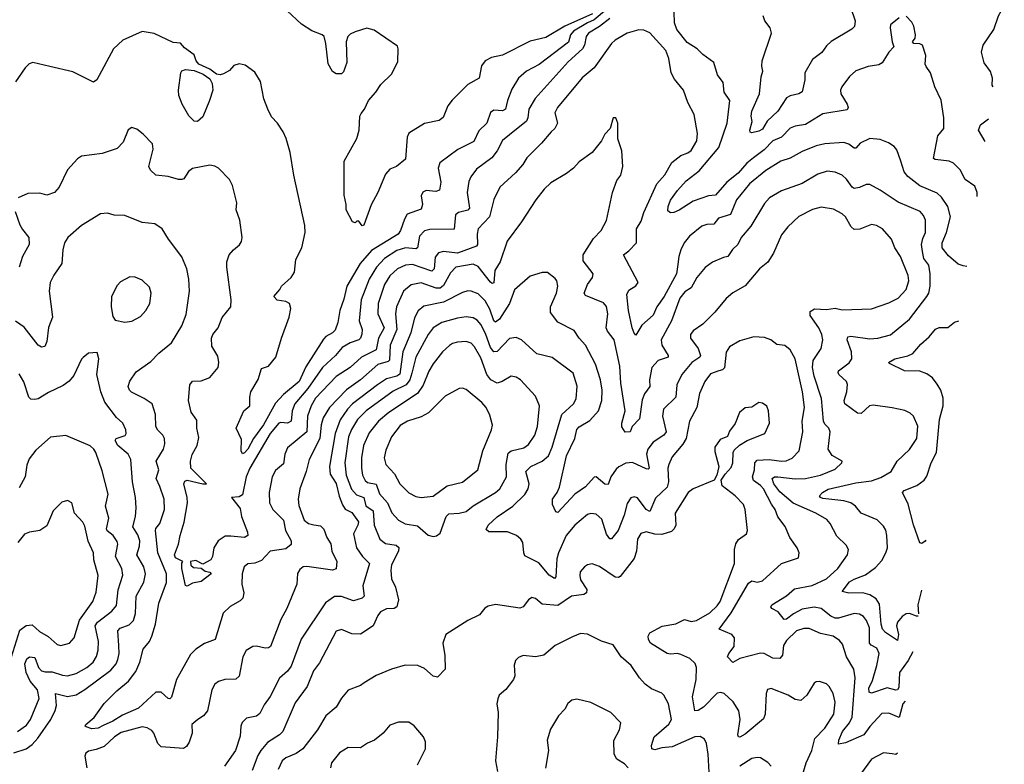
# Model space of a CAD drawing. Extents: x 1921360 to 2014538, y 768294 to 907744.
# Tile 385 of 412: x 2003858 to 2009542, y 866196 to 870492. Entities that reach past the tile are written whole.
import ezdxf

# ---------------------------------------------------------------- set-up
doc = ezdxf.new("R2010")
doc.units = 0

msp = doc.modelspace()

# ---------------------------------------------------------------- linework, layer by layer
at = {"layer": '0CON10XD'}
for points in [[(2007245, 870551.8), (2007175, 870490.9), (2007135.2, 870474.8), (2007054.5, 870425.5), (2007038.1, 870405), (2007027, 870363), (2006856.5, 870233.5), (2006782.9, 870195), (2006737.8, 870155), (2006699.3, 870090.7), (2006673.6, 870025), (2006663.3, 869976.7), (2006645, 869966.9), (2006595, 869970.6), (2006575, 869955.8), (2006554.5, 869895), (2006508.7, 869851.3), (2006480.5, 869789.5), (2006387.3, 869742.7), (2006283.8, 869666.2), (2006274.5, 869635), (2006289.4, 869555), (2006280.7, 869509.3), (2006259.4, 869500.6), (2006204.3, 869505.7), (2006185, 869496.4), (2006176, 869475), (2006182.7, 869425), (2006175, 869398), (2006095, 869369.2), (2006078.9, 869341.1), (2006057.1, 869275), (2006042.5, 869255), (2005889.9, 869160.1), (2005823.8, 869085), (2005746.4, 868955), (2005729.8, 868880.2), (2005705.4, 868815), (2005695.3, 868744.7), (2005679.2, 868700.8), (2005664.7, 868685.3), (2005625.7, 868664.3), (2005611.7, 868648.3), (2005510.7, 868489.3), (2005471, 868405), (2005381, 868329), (2005335, 868279.2), (2005265, 868153.9), (2005208.8, 868075), (2005175, 868013.6), (2005155, 867992.5), (2005145, 867987.5), (2005141.7, 867991.7), (2005136.7, 868005), (2005139.3, 868069.3), (2005106.9, 868135), (2005152.5, 868235), (2005186.1, 868263.9), (2005186, 868315), (2005192.9, 868345), (2005234.5, 868415.5), (2005255, 868480), (2005295, 868492.9), (2005337.3, 868545), (2005369.6, 868655), (2005414.6, 868775.4), (2005423.8, 868825), (2005415, 868854.3), (2005395, 868865.4), (2005345, 868874.3), (2005326.2, 868895), (2005360.8, 868935), (2005370, 868955), (2005425.6, 869005), (2005444.4, 869035), (2005451.7, 869108.3), (2005486.2, 869175), (2005505.6, 869265), (2005504.2, 869305), (2005440.8, 869595), (2005420, 869725), (2005395.8, 869805.8), (2005378.8, 869845), (2005345.8, 869895.8), (2005312.5, 869932.5), (2005290, 869975), (2005267.5, 870035), (2005247.5, 870135), (2005215, 870190), (2005159.2, 870229.2), (2005125, 870238), (2005095, 870228.8), (2005070, 870200), (2005035, 870179.2), (2005015, 870173.8), (2004995, 870178.6), (2004956.3, 870206.4), (2004893.1, 870235), (2004877.1, 870255), (2004865, 870290), (2004810.5, 870330.5), (2004786.1, 870356.1), (2004745, 870360), (2004635, 870412), (2004565, 870423.3), (2004453.3, 870375), (2004400, 870325), (2004304.4, 870145.6), (2004285, 870132), (2004165, 870192), (2004032.4, 870222.4), (2003935, 870245.6), (2003912.8, 870237.2), (2003890, 870215), (2003835, 870132.9)], [(2007165, 870525.8), (2007004.3, 870455.7), (2006895, 870390), (2006805, 870368), (2006645, 870287.1), (2006582.5, 870275), (2006544.4, 870255.6), (2006523.6, 870226.4), (2006511.4, 870155), (2006445, 870118.9), (2006355, 870028.6), (2006330.5, 869995), (2006302.8, 869927.2), (2006279.7, 869910.3), (2006195, 869892.9), (2006105, 869837.1), (2006095.6, 869815), (2006085, 869686.7), (2006033.8, 869645), (2005995, 869628.8), (2005969.7, 869600.3), (2005925, 869494.4), (2005886.6, 869423.4), (2005845, 869307.5), (2005835, 869302.5), (2005815, 869330), (2005805, 869330), (2005795, 869320), (2005780, 869325), (2005742.5, 869395), (2005742.5, 869425), (2005730.5, 869480.5), (2005731.2, 869675), (2005805, 869807.5), (2005818.6, 869855), (2005821.9, 869935), (2005828.5, 869951.5), (2005848.6, 869975), (2005870.8, 870025), (2005914.3, 870075), (2005942, 870118), (2006005, 870177.5), (2006041.8, 870248.2), (2006043.6, 870323.6), (2006038.8, 870338.8), (2005905, 870432.5), (2005863, 870443), (2005795, 870422), (2005765, 870408), (2005752, 870395), (2005742, 870365), (2005747.5, 870245), (2005728.3, 870191.7), (2005715, 870180), (2005685, 870180), (2005663.6, 870193.6), (2005638.3, 870238.3), (2005625.8, 870355), (2005615, 870396.2), (2005605, 870405.8), (2005545, 870428.6), (2005485, 870465.6), (2005403.1, 870543.1)], [(2008935, 870502.5), (2008885, 870462.5), (2008882.5, 870445), (2008893.9, 870363.9), (2008903.3, 870335), (2008874.4, 870305.6), (2008836.8, 870243.2), (2008818.3, 870231.7), (2008755, 870222.9), (2008685, 870196.4), (2008647.8, 870165), (2008604.5, 870105), (2008596.4, 870085), (2008597.7, 870065), (2008634.6, 870005), (2008639.6, 869985), (2008635, 869972.5), (2008495, 869948.2), (2008395, 869888), (2008335, 869878), (2008305, 869866.7), (2008256.5, 869813.5), (2008205, 869794), (2008155, 869741.1), (2008093.8, 869695), (2008055, 869663.8), (2008005, 869607.1), (2007939.7, 869555), (2007875, 869480), (2007835, 869476.8), (2007745.3, 869444.7), (2007665, 869392.5), (2007635, 869380), (2007615, 869377.5), (2007600, 869390), (2007601.9, 869415), (2007615, 869450), (2007655, 869506.5), (2007705, 869562.3), (2007780.2, 869619.8), (2007893.8, 869755), (2007942.7, 869895), (2007956.6, 870026.6), (2007924.7, 870074.7), (2007919.5, 870129.5), (2007887.1, 870175), (2007865.4, 870245.4), (2007801.8, 870291.8), (2007769.5, 870325), (2007710.7, 870360.7), (2007651.6, 870435), (2007637.5, 870475), (2007635.3, 870535)], [(2008654.2, 870565), (2008680.9, 870485), (2008677.4, 870452.6), (2008662.1, 870437.9), (2008543, 870367), (2008515, 870340.6), (2008488, 870302), (2008435, 870261.9), (2008390.8, 870185), (2008390.6, 870145), (2008375, 870076.2), (2008355.5, 870064.5), (2008305, 870053.8), (2008285, 870041.8), (2008235, 869964.2), (2008172.7, 869907.3), (2008145, 869860.6), (2008125, 869848.9), (2008085, 869838.8), (2008075, 869843.3), (2008072.5, 869855), (2008085.7, 869905), (2008080.6, 869935), (2008084.5, 869965), (2008129.2, 870065), (2008137.3, 870162.7), (2008147.1, 870195), (2008141.5, 870225), (2008144.5, 870255), (2008197.5, 870415), (2008190, 870445), (2008160, 870485), (2008150, 870515)], [(2009476.8, 870104.2), (2009472, 870115), (2009474, 870155), (2009462.9, 870192.9), (2009425, 870242.5), (2009410, 870305), (2009419.2, 870345), (2009480.6, 870435), (2009508.2, 870515), (2009525.4, 870544.6), (2009541.7, 870554.1)], [(2007265, 870500), (2007205, 870453.3), (2007142.4, 870415), (2007127.5, 870395), (2007117.9, 870345), (2007106.5, 870325), (2007025, 870249.2), (2006833.2, 870036.8), (2006797.6, 869975), (2006791.6, 869925), (2006783.6, 869906.4), (2006685, 869828.8), (2006645, 869794.3), (2006614.4, 869735), (2006584.2, 869695.8), (2006495, 869629.5), (2006461.5, 869585), (2006450.9, 869559.1), (2006440.7, 869495), (2006454.7, 869405.3), (2006445, 869393.9), (2006391.1, 869378.9), (2006374.6, 869365.4), (2006366.8, 869283.2), (2006225, 869281.2), (2006195, 869274.6), (2006166.6, 869243.4), (2006154.7, 869175.3), (2006145, 869170.4), (2006085, 869175.2), (2006035, 869161.2), (2005964.6, 869115), (2005917.5, 869065), (2005875.8, 868995), (2005828.8, 868875), (2005818.2, 868755), (2005835.4, 868705), (2005832.6, 868677.4), (2005825.3, 868655), (2005815.5, 868645), (2005765, 868628.4), (2005719.7, 868600.3), (2005680.8, 868555), (2005605.3, 868485), (2005521.5, 868365), (2005446.7, 868275), (2005430.4, 868235), (2005424.6, 868175), (2005405, 868164.2), (2005365, 868168.5), (2005355, 868163.8), (2005305, 868105.3), (2005186.7, 867905), (2005165.6, 867854.4), (2005145, 867750.8), (2005125, 867738.8), (2005081.2, 867735), (2005131, 867671), (2005138.9, 867625), (2005173.6, 867535), (2005175.6, 867515), (2005155.4, 867504.6), (2005077, 867513), (2005045, 867512.7), (2005004.4, 867485), (2004979.1, 867445), (2004972.1, 867395), (2004962.2, 867375), (2004915, 867350.8), (2004875, 867371.7), (2004843.8, 867365), (2004847.1, 867345), (2004861.5, 867331.5), (2004905, 867326.9), (2004929.8, 867309.8), (2004956, 867305), (2004963.8, 867295), (2004905, 867251.2), (2004855, 867241.2), (2004825, 867224), (2004815, 867226.7), (2004793.9, 867325), (2004794.3, 867355.7), (2004800, 867365), (2004756.8, 867386.8), (2004751.1, 867405), (2004775.5, 867465), (2004783.8, 867515), (2004807.6, 867592.4), (2004826.2, 867705), (2004825.6, 867735.6), (2004805.4, 867815), (2004811.3, 867828.7), (2004825, 867835.3), (2004916.2, 867813.8), (2004936.2, 867815), (2004846.6, 867905), (2004843.8, 867945), (2004854.2, 867984.2), (2004882.7, 868035), (2004891.7, 868081.7), (2004880, 868135), (2004881.2, 868181.2), (2004847.2, 868227.2), (2004831.8, 868295), (2004840.4, 868385), (2004855, 868405.6), (2004905, 868409.2), (2004955, 868428), (2005004.4, 868485.6), (2005008.6, 868515), (2005001.2, 868551.2), (2004967.6, 868607.6), (2004965.5, 868654.5), (2004972.2, 868675), (2005004.5, 868715), (2005026.4, 868773.6), (2005076.9, 868835), (2005078.9, 868875), (2005053.1, 869065), (2005054.4, 869095), (2005067.5, 869135), (2005092, 869165), (2005126.8, 869193.2), (2005138.1, 869211.9), (2005142.5, 869235), (2005129.2, 869335), (2005108, 869395), (2005112.5, 869435), (2005087.5, 869535), (2005070.3, 869570.3), (2005005, 869636), (2004985, 869647.5), (2004955, 869652.5), (2004855, 869634.3), (2004833, 869617), (2004805.5, 869574.5), (2004795, 869570), (2004775, 869570), (2004715, 869587.8), (2004645, 869595.7), (2004613.8, 869623.8), (2004604.4, 869645), (2004629.2, 869745), (2004624, 869775), (2004571.7, 869831.7), (2004535, 869860), (2004505, 869870), (2004485, 869856.7), (2004455.8, 869785), (2004420.9, 869749.1), (2004335, 869719.2), (2004215.9, 869704.1), (2004191.2, 869688.8), (2004134, 869625), (2004086.9, 869525), (2004060, 869495), (2004015, 869480), (2003975, 869491.9), (2003905, 869490), (2003850, 869465)], [(2009385.8, 869472.2), (2009384.7, 869494.7), (2009372.2, 869532.2), (2009315, 869570), (2009286.7, 869626.7), (2009249.2, 869665), (2009222.5, 869675), (2009142.5, 869685), (2009132.2, 869692.2), (2009157.9, 869822.1), (2009193.1, 869865), (2009193.1, 869925), (2009177, 870027), (2009140, 870105), (2009116, 870185), (2009091.2, 870221.2), (2009083.9, 870236.1), (2009088.8, 870285), (2009068.8, 870345), (2009055, 870353.3), (2009020, 870355), (2009012.5, 870365), (2009027.5, 870385), (2009030, 870405), (2009020, 870455), (2009008.3, 870478.3), (2008975, 870512.5)], [(2009325.4, 869068.8), (2009305, 869071.2), (2009275, 869082), (2009218.7, 869128.7), (2009183.4, 869176.6), (2009182.5, 869205), (2009208.4, 869265), (2009230.8, 869355), (2009216.2, 869415), (2009178.3, 869468.3), (2009155, 869490.5), (2009055, 869533.1), (2008985, 869588.2), (2008963.8, 869615), (2008943.9, 869676.1), (2008921.1, 869741.1), (2008905, 869760.8), (2008872.3, 869782.3), (2008825, 869801.4), (2008765, 869806.7), (2008710, 869780), (2008685, 869750.8), (2008675, 869750.6), (2008643.3, 869773.3), (2008615, 869783.8), (2008505, 869776.4), (2008455, 869765.3), (2008375, 869731.5), (2008305, 869693.2), (2008251.4, 869675), (2008165, 869622.5), (2008070, 869545), (2007995, 869451.9), (2007961.7, 869368.3), (2007892.6, 869347.4), (2007865, 869312.7), (2007825, 869311.2), (2007795, 869300), (2007725, 869243.6), (2007694.4, 869205.6), (2007675.3, 869165), (2007663.3, 869126.7), (2007655.9, 869065.9), (2007650.2, 869025), (2007579.1, 868895), (2007536.2, 868835), (2007515, 868788.1), (2007449.5, 868730.5), (2007415, 868672.5), (2007405, 868682.5), (2007393.3, 868713.3), (2007372.9, 868815), (2007363.5, 868906.5), (2007375, 868932.5), (2007414.3, 868955.7), (2007427.5, 868975), (2007344, 869135), (2007375, 869158.1), (2007417.8, 869205), (2007418.5, 869285), (2007445, 869329.2), (2007461, 869379), (2007535.2, 869544.8), (2007582.8, 869597.2), (2007622.2, 869667.8), (2007675, 869709.4), (2007715, 869723.6), (2007735, 869737.5), (2007767.2, 869792.8), (2007771.2, 869835), (2007750.6, 869945), (2007715.6, 870015), (2007690, 870085), (2007638.5, 870148.5), (2007618.9, 870185), (2007605, 870268.8), (2007588.2, 870315), (2007495.5, 870415.5), (2007460.9, 870430.9), (2007433, 870433), (2007365, 870414.5), (2007296.2, 870375), (2007275, 870354), (2007173.9, 870215), (2007105, 870156.7), (2006963.3, 869985), (2006947.8, 869955), (2006963.1, 869895), (2006947.1, 869865), (2006925.3, 869844.7), (2006870.5, 869779.5), (2006785, 869695.6), (2006763, 869657), (2006720.6, 869609.4), (2006630.6, 869525), (2006595.4, 869454.6), (2006569.6, 869355), (2006504.2, 869285), (2006498.9, 869255), (2006500.9, 869195), (2006494.8, 869185.2), (2006385, 869145.7), (2006305, 869155.3), (2006275, 869147.1), (2006257.3, 869122.7), (2006250.3, 869055), (2006238, 869042), (2006125, 869079.3), (2006085, 869075.3), (2006040, 869055), (2005995.2, 869014.8), (2005964.2, 868965), (2005928.1, 868855), (2005926.3, 868795), (2005961.5, 868715), (2005929, 868655), (2005915, 868587.1), (2005831.5, 868545), (2005765, 868484.6), (2005685.9, 868434.1), (2005565, 868308.2), (2005540.2, 868265), (2005520.5, 868205), (2005515.2, 868115), (2005405, 868021.1), (2005389.6, 867985), (2005381.2, 867928.8), (2005335, 867890.8), (2005315.6, 867855), (2005298.5, 867765), (2005300, 867705), (2005319.6, 867665), (2005381.5, 867605), (2005392.2, 867545), (2005426.2, 867485), (2005425.8, 867464.2), (2005395, 867438.8), (2005305, 867426.1), (2005255, 867372.5), (2005215, 867356.9), (2005175, 867353.1), (2005153.3, 867335), (2005141.8, 867295), (2005141.1, 867235), (2005151.2, 867185), (2005145.6, 867155), (2005131.8, 867138.2), (2005074.1, 867105.9), (2005032.8, 867067.2), (2004987.5, 866915), (2004925, 866891.8), (2004875, 866859.1), (2004845, 866830), (2004763.3, 866685), (2004735, 866582.5), (2004725, 866574.4), (2004715, 866575.6), (2004675, 866612.5), (2004645, 866612.3), (2004545, 866520.4), (2004450.9, 866479.1), (2004395.9, 866445), (2004340.1, 866419.9), (2004311.4, 866405), (2004275, 866399.6), (2004241.2, 866411.2), (2004236.7, 866415), (2004240, 866425), (2004288.8, 866465), (2004345, 866546), (2004419.8, 866620.2), (2004487.3, 866675), (2004528.1, 866731.9), (2004551.6, 866785), (2004570.9, 866859.1), (2004607.3, 866905), (2004621.3, 866935), (2004642, 867005), (2004662.1, 867125), (2004706, 867245), (2004704.8, 867295), (2004655.8, 867415), (2004642.5, 867545), (2004644.3, 867555.7), (2004667.9, 867585), (2004693.8, 867665), (2004692.1, 867725), (2004667.9, 867797.9), (2004646.2, 867845), (2004660.8, 867895), (2004646.9, 867945), (2004689.1, 868015), (2004695.4, 868045.4), (2004693.3, 868075), (2004684.4, 868095), (2004655, 868124.3), (2004644.5, 868145), (2004641.9, 868215), (2004623.5, 868275), (2004576.9, 868306.9), (2004503.4, 868343.4), (2004491.6, 868355), (2004484.2, 868375), (2004493.5, 868406.5), (2004530.2, 868459.8), (2004615, 868520.6), (2004662, 868568), (2004735, 868627.5), (2004793.6, 868725), (2004818.3, 868791.7), (2004838.5, 868925), (2004834.6, 868994.6), (2004823.7, 869053.7), (2004793.6, 869123.6), (2004716.7, 869226.7), (2004680, 869285), (2004637.5, 869315), (2004565, 869321.4), (2004465, 869362.5), (2004404.1, 869364.1), (2004365, 869376.2), (2004325, 869371.2), (2004215.5, 869304.5), (2004136, 869235), (2004117.5, 869205), (2004106.9, 869165), (2004101.9, 869085), (2004055, 869018.8), (2004034.3, 868975), (2004029.4, 868925), (2004048.5, 868775), (2004024.6, 868715.4), (2004015.5, 868635.5), (2004003, 868607), (2003985, 868602.5), (2003965, 868614.3), (2003885, 868718.5), (2003835, 868752.9)], [(2004885, 869904.6), (2004865, 869907.3), (2004835, 869937.8), (2004795.4, 870005), (2004776.9, 870055), (2004774.6, 870085), (2004788.8, 870185), (2004795, 870196.7), (2004814.6, 870205.4), (2004865, 870198.2), (2004917.7, 870177.7), (2004955, 870151.5), (2004970, 870125), (2004972.5, 870085), (2004954.7, 870025.3), (2004915, 869931.9), (2004885, 869904.6)], [(2009045.3, 867050.9), (2009035, 867049.6), (2008995, 867066.7), (2008975, 867064.6), (2008951.4, 867048.6), (2008925.5, 867015), (2008918.5, 866995), (2008931.1, 866945), (2008925, 866910), (2008855, 866955.3), (2008839.4, 866975), (2008830, 867005), (2008820.6, 867120.6), (2008801.2, 867151.2), (2008765, 867172.6), (2008725, 867185.9), (2008645, 867182.9), (2008605, 867192.5), (2008648.3, 867248.3), (2008675, 867264.6), (2008740.9, 867289.1), (2008798.5, 867331.5), (2008835, 867371.9), (2008858.5, 867415), (2008866.7, 867445), (2008864.5, 867515), (2008856.9, 867546.9), (2008845, 867570), (2008807, 867607), (2008715, 867645.6), (2008681.9, 867685), (2008655.3, 867705.2), (2008615, 867716.8), (2008495, 867729.6), (2008480.8, 867735), (2008474.3, 867745), (2008493.1, 867765), (2008525, 867782.7), (2008685, 867818.9), (2008775, 867832.2), (2008828.5, 867851.5), (2008889.2, 867885), (2008922.9, 867945), (2008995, 868012), (2009036.5, 868075), (2009043, 868147), (2009016.9, 868205), (2008998.3, 868221.7), (2008967.2, 868237.2), (2008895, 868253.5), (2008785, 868268.9), (2008764, 868265), (2008715, 868220), (2008695, 868222.5), (2008620.6, 868275), (2008617.3, 868295), (2008632.3, 868345), (2008637.2, 868387.2), (2008630.6, 868405), (2008587.1, 868445), (2008583.2, 868456.8), (2008584.6, 868465.4), (2008646.8, 868513.2), (2008660.7, 868535), (2008658.9, 868575), (2008633.8, 868645), (2008637.9, 868662.1), (2008655, 868665.4), (2008765, 868651.1), (2008812.5, 868655), (2008885, 868673.3), (2008994.5, 868765), (2009095, 868894.4), (2009105.9, 868915), (2009114, 868954), (2009113.2, 869025), (2009105.9, 869075), (2009077.6, 869115), (2009068.8, 869155), (2009064.2, 869195), (2009071, 869229), (2009086.8, 869265), (2009086.4, 869335), (2009075, 869362.5), (2009055.6, 869385), (2008929.4, 869439.4), (2008825, 869508.9), (2008765, 869540.6), (2008745, 869542.2), (2008705, 869523.5), (2008675, 869518.1), (2008663.1, 869525), (2008631.7, 869571.7), (2008606, 869595), (2008565, 869612.5), (2008518.3, 869618.3), (2008465, 869600.5), (2008375, 869546.2), (2008255, 869504.6), (2008186, 869464), (2008157.9, 869432.1), (2008078.3, 869301.7), (2008023.3, 869235), (2008003.3, 869195), (2007973.2, 869166.8), (2007945, 869126.5), (2007920.8, 869120.8), (2007856.7, 869093.3), (2007815, 869061.4), (2007766.7, 869005), (2007735, 868945.6), (2007698.3, 868921.7), (2007669.1, 868885), (2007620.9, 868755), (2007561.2, 868645), (2007565.4, 868615), (2007601.1, 868555), (2007600.6, 868545), (2007542.9, 868525), (2007507.8, 868485), (2007493.8, 868415), (2007495.6, 868375), (2007465, 868332.5), (2007450.5, 868299.5), (2007435, 868190), (2007394.4, 868145), (2007381.2, 868115), (2007352.5, 868112.5), (2007333.8, 868143.8), (2007333.3, 868165), (2007353.3, 868235), (2007329, 868395), (2007323.3, 868493.2), (2007290.4, 868645), (2007251.8, 868695), (2007243.6, 868715), (2007252.5, 868795), (2007245, 868838), (2007227.5, 868857.5), (2007125, 868900), (2007116, 868915), (2007135.6, 868965), (2007164.3, 869005), (2007168, 869025), (2007111.7, 869101.7), (2007110.4, 869135), (2007170.3, 869229.7), (2007214.2, 869275), (2007245, 869333.3), (2007279.2, 869495), (2007305.8, 869564.2), (2007328, 869595), (2007340, 869645), (2007333.8, 869735), (2007311.2, 869805), (2007310, 869895), (2007300, 869925), (2007283.3, 869925), (2007267.5, 869865), (2007235, 869832.5), (2007217, 869793), (2007163.3, 869725), (2007087.6, 869672.4), (2007055, 869636), (2007013.8, 869605), (2006925, 869551.1), (2006885.6, 869515), (2006836.7, 869453.3), (2006754.3, 869325), (2006671.4, 869215), (2006632.2, 869095), (2006600, 869045), (2006595, 868973.3), (2006585, 868970.4), (2006575, 868977.1), (2006505, 869067.9), (2006475, 869080.7), (2006375, 869063.9), (2006345, 869031.5), (2006305, 868959.3), (2006285, 868943.5), (2006262.6, 868942.6), (2006175.9, 868974.1), (2006117.4, 868962.6), (2006073.1, 868925), (2006033.1, 868835), (2006027.8, 868795), (2006035.6, 868705), (2005997, 868615), (2005993.2, 868526.8), (2005985, 868519.1), (2005925, 868502.9), (2005826.3, 868413.7), (2005745, 868355.9), (2005646.6, 868255), (2005610.3, 868195), (2005598.4, 868155), (2005591.7, 868075), (2005528.9, 867955), (2005512.5, 867885), (2005474.5, 867785), (2005465.3, 867725), (2005469.1, 867689.1), (2005500.9, 867605), (2005525, 867584.6), (2005557, 867577), (2005595, 867571.8), (2005613.4, 867553.4), (2005630.5, 867505), (2005655, 867468.8), (2005659.5, 867425), (2005688.9, 867365), (2005685.9, 867324.1), (2005663.3, 867316.7), (2005515, 867336.7), (2005495, 867334.2), (2005475, 867320), (2005462.4, 867297.6), (2005457.1, 867235), (2005399.4, 867095), (2005365, 867031.2), (2005305.7, 866875), (2005295, 866867.1), (2005275, 866865.6), (2005225, 866876.9), (2005205, 866875.7), (2005165, 866852), (2005145.6, 866815), (2005125, 866703.8), (2005105, 866687.5), (2005042.5, 866685), (2005006.6, 866673.4), (2004985, 866658), (2004966.9, 866625), (2004942.5, 866505), (2004920, 866475), (2004886.4, 866453.6), (2004851.4, 866425), (2004853.1, 866375), (2004837.4, 866322.6), (2004822, 866298), (2004803.3, 866286.7), (2004675, 866295.7), (2004655, 866316), (2004632.2, 866375), (2004620.6, 866390.6), (2004595, 866406.5), (2004565, 866411.2), (2004445, 866378.7), (2004405.3, 866354.7), (2004345, 866298.5), (2004299.8, 866280.2), (2004255, 866272.1), (2004239.9, 866260.1), (2004233.5, 866243.5), (2004246.7, 866175)], [(2009431.5, 869789.8), (2009392.9, 869855), (2009404.4, 869885), (2009450.4, 869921)], [(2003833.1, 869385), (2003858.9, 869308.9), (2003875, 869282), (2003910.6, 869235), (2003912.2, 869195), (2003875.4, 869125), (2003855, 869063.8)], [(2009013.8, 866845.1), (2008987.5, 866795), (2008936.6, 866725), (2008931.9, 866638.1), (2008925, 866625.6), (2008915, 866623.1), (2008865, 866637.7), (2008775, 866606.9), (2008761.9, 866611.9), (2008760.3, 866635), (2008780.4, 866679.6), (2008805.8, 866765), (2008818.7, 866835), (2008805.5, 866865), (2008772.5, 866882.5), (2008764.3, 866894.3), (2008762.9, 866982.9), (2008745.7, 867025.7), (2008728.5, 867048.5), (2008705, 867062), (2008675, 867065.2), (2008585, 867039.6), (2008565, 867039.6), (2008540.3, 867050.3), (2008485, 867093.8), (2008445, 867101.7), (2008375, 867090), (2008325.5, 867064.5), (2008285, 867033.6), (2008271.3, 867031.3), (2008236, 867075), (2008199.2, 867095), (2008193.3, 867105), (2008198.9, 867115), (2008285, 867167.7), (2008331, 867209), (2008432.7, 867227.3), (2008514.8, 867265.2), (2008580.8, 867325), (2008636.9, 867405), (2008641.9, 867435), (2008629.4, 867459.4), (2008575, 867511.4), (2008535.6, 867585), (2008517.4, 867607.4), (2008454.2, 867644.2), (2008322.3, 867702.3), (2008245, 867768.8), (2008211, 867815), (2008201.2, 867845), (2008215, 867854.6), (2008235, 867854.7), (2008335, 867842.5), (2008395, 867845.3), (2008480.8, 867865), (2008565, 867898.5), (2008603.3, 867935), (2008606.7, 867945), (2008548.5, 867978.5), (2008524.6, 868015), (2008536.4, 868115), (2008528.5, 868135), (2008505, 868157.8), (2008497.2, 868175), (2008486.6, 868306.6), (2008444, 868435), (2008433.7, 868485), (2008438.7, 868525), (2008483.8, 868595), (2008493.5, 868645), (2008488.2, 868675), (2008470.4, 868715), (2008420.5, 868785), (2008420.9, 868809.1), (2008445.5, 868824.5), (2008515, 868820), (2008565, 868827.8), (2008605, 868817.5), (2008775, 868824.4), (2008875, 868858.6), (2008929.4, 868885), (2008975, 868935.7), (2008991.5, 868985), (2008987, 869017), (2008941.8, 869125), (2008909.4, 869175), (2008890, 869225), (2008839.2, 869285), (2008804.6, 869304.6), (2008775, 869310.5), (2008707, 869283), (2008675, 869282.2), (2008657, 869297), (2008625, 869355.5), (2008605, 869372.7), (2008555, 869399.5), (2008485, 869410.5), (2008435, 869397.5), (2008355, 869357.3), (2008292.4, 869297.6), (2008255, 869250), (2008209.4, 869145), (2008177.4, 869092.6), (2008129.4, 869055), (2008045, 868957.1), (2007975, 868915.8), (2007936.4, 868883.6), (2007870.6, 868805), (2007800.8, 868735), (2007745, 868696.9), (2007729.5, 868675), (2007730, 868655), (2007774.1, 868595), (2007788.9, 868555), (2007783.3, 868545), (2007737.7, 868515), (2007680.4, 868445), (2007651.5, 868385), (2007646.4, 868313.6), (2007573.6, 868245), (2007569.3, 868205), (2007589.1, 868115), (2007576.4, 868095), (2007515.6, 868054.4), (2007483.3, 868015), (2007476.7, 867985), (2007492.5, 867905), (2007485, 867898.6), (2007475, 867900.8), (2007395, 867937.7), (2007356.2, 867933.8), (2007316.9, 867913.1), (2007301.7, 867898.3), (2007270.8, 867855), (2007255, 867810.8), (2007235, 867811.8), (2007185, 867854.3), (2007175, 867851.9), (2007123.7, 867796.3), (2007063.6, 867755), (2006965, 867648), (2006953, 867653), (2006934.2, 867695), (2006932.9, 867725), (2006961.1, 867765), (2006973.6, 867795), (2007014.7, 867975), (2007063.3, 868075), (2007075, 868127.5), (2007087.1, 868142.9), (2007150.1, 868179.9), (2007198.9, 868235), (2007219.1, 868295), (2007221.1, 868355), (2007210, 868415), (2007182.1, 868505), (2007124.2, 868614.2), (2007087.5, 868655), (2007059.2, 868699.2), (2006965, 868747.1), (2006923, 868803), (2006922.5, 868835), (2006956.4, 868915), (2006965.5, 868954.5), (2006959.2, 868985), (2006949.3, 868999.3), (2006905, 869034), (2006875, 869034), (2006805, 869011.4), (2006715, 868934), (2006686, 868855), (2006628.2, 868765), (2006605, 868746.5), (2006594.4, 868754.4), (2006572.8, 868822.8), (2006545, 868870), (2006505, 868909.6), (2006465, 868926.2), (2006445, 868927.7), (2006415, 868917.9), (2006305, 868861.4), (2006191.2, 868838.8), (2006158.2, 868811.8), (2006137.3, 868772.7), (2006116.2, 868685), (2006069.1, 868575), (2006052.3, 868447.7), (2006035, 868435.6), (2005975, 868419.3), (2005923.9, 868385), (2005779.7, 868275), (2005750.8, 868245), (2005707.2, 868182.8), (2005679.2, 868105), (2005647.1, 867915), (2005649.9, 867869.9), (2005685, 867815.6), (2005702.5, 867742.5), (2005722.1, 867692.1), (2005737.2, 867667.2), (2005775, 867648.5), (2005813.1, 867595), (2005810.9, 867575), (2005785.4, 867525), (2005803.2, 867445), (2005837.7, 867395), (2005877.8, 867355), (2005838.4, 867225), (2005847.5, 867165), (2005834.3, 867155), (2005785, 867139.3), (2005715, 867164), (2005676, 867164), (2005622.9, 867127.1), (2005483.2, 866916.8), (2005425, 866761.1), (2005405, 866733.8), (2005357.3, 866692.7), (2005305, 866587.5), (2005270.4, 866539.6), (2005245, 866488.6), (2005225.8, 866474.2), (2005167.2, 866462.7), (2005142.9, 866437.1), (2005135.3, 866415), (2005131.3, 866358.7), (2005104.5, 866275), (2005040.9, 866185)], [(2004465, 868746), (2004505, 868753.1), (2004555, 868780), (2004587.1, 868815), (2004610, 868855), (2004616.7, 868915), (2004608, 868948), (2004565, 868990), (2004525, 869006), (2004495, 869008), (2004439.5, 868980.5), (2004421.7, 868958.3), (2004388.8, 868895), (2004386.1, 868836.1), (2004395, 868780), (2004409.3, 868759.3), (2004465, 868746)], [(2008970.1, 866559.4), (2008955.8, 866545), (2008935, 866465.6), (2008875, 866490.4), (2008835, 866489.4), (2008765, 866414.4), (2008731.4, 866365), (2008625, 866320), (2008585, 866312), (2008585.6, 866335), (2008608.4, 866385), (2008647.4, 866435), (2008662.8, 866467.2), (2008680.9, 866695), (2008672.7, 866745), (2008631.5, 866815), (2008608.3, 866888.3), (2008590.2, 866910.2), (2008553.8, 866935), (2008480.2, 866950.2), (2008415, 866978.5), (2008385, 866980), (2008341.4, 866965), (2008285, 866909.6), (2008268, 866882), (2008261.1, 866825), (2008245, 866806.7), (2008205, 866808.7), (2008155, 866834.8), (2008135, 866837.5), (2008015, 866806.8), (2007975, 866782.5), (2007944.4, 866815), (2007951.5, 866835), (2007981.5, 866875), (2007984.2, 866925), (2007968.8, 866945), (2007896.7, 866975), (2007965, 867069.6), (2008065, 867241.1), (2008085, 867254.3), (2008115, 867247.1), (2008145, 867254.4), (2008256.1, 867353.9), (2008353.8, 867386.2), (2008358, 867415), (2008345.8, 867445), (2008303.1, 867505), (2008277.7, 867567.7), (2008235, 867623.1), (2008219.3, 867665), (2008197.3, 867697.3), (2008152.1, 867785), (2008134, 867805), (2008093.1, 867833.1), (2008087.8, 867855), (2008099.5, 867895), (2008101.9, 867935), (2008115, 867951.3), (2008184.8, 867954.8), (2008255, 867944.7), (2008282.4, 867947.6), (2008317, 867963), (2008358.5, 868005), (2008379.6, 868115), (2008375.4, 868175), (2008388.2, 868255), (2008377.2, 868345), (2008334.7, 868534.7), (2008305, 868587.5), (2008275, 868611.4), (2008228.3, 868618.3), (2008194.6, 868644.6), (2008157.8, 868657.8), (2008095, 868662), (2008015, 868640), (2007955, 868604), (2007935.5, 868574.5), (2007925.8, 868484.2), (2007915, 868472.1), (2007893.2, 868466.8), (2007845, 868448.8), (2007812.2, 868405), (2007782.3, 868335), (2007766.4, 868255), (2007723.8, 868175), (2007705.4, 868075), (2007686.7, 868043.3), (2007625, 867969.2), (2007604.5, 867925), (2007600, 867905), (2007602.9, 867825), (2007595.3, 867795), (2007529, 867731), (2007495.3, 867654.7), (2007475, 867666.9), (2007425, 867732.9), (2007405, 867740), (2007385, 867732.9), (2007365, 867700), (2007347.1, 867632.9), (2007312.9, 867545), (2007275, 867497.5), (2007265, 867495.8), (2007245, 867522.9), (2007219.3, 867609.3), (2007185, 867639.6), (2007155, 867643.8), (2007135, 867637.1), (2007062.3, 867575), (2007012.1, 867515), (2006968.1, 867415), (2006959.5, 867380.5), (2006953.4, 867276.6), (2006945, 867267.1), (2006915, 867287.5), (2006855, 867358.2), (2006775, 867399.2), (2006767.5, 867415), (2006763.1, 867475), (2006750.8, 867495), (2006726.5, 867516.5), (2006673.2, 867536.8), (2006566.5, 867536.5), (2006550.9, 867550.9), (2006562.5, 867575), (2006615, 867624), (2006705.5, 867685), (2006775, 867753.3), (2006793.8, 867785), (2006800, 867815), (2006780, 867885), (2006808.5, 867915), (2006875, 867945.3), (2006910.3, 867975), (2006932.1, 868025), (2006967.4, 868142.6), (2006988, 868215), (2007054.4, 868275), (2007070, 868305), (2007076.7, 868376.7), (2007053, 868453), (2006932.2, 868542.2), (2006844, 868564), (2006755, 868644.4), (2006725, 868659.1), (2006685, 868653.3), (2006615, 868577.1), (2006595, 868575.4), (2006575, 868601.5), (2006549.2, 868675), (2006521.5, 868731.5), (2006498.6, 868758.6), (2006475, 868772.1), (2006435, 868776.9), (2006385, 868770), (2006295, 868744.7), (2006245.7, 868714.3), (2006215.2, 868674.8), (2006145.2, 868545), (2006121.7, 868451.7), (2006110.8, 868415), (2006089.7, 868385), (2006015, 868349), (2005857.5, 868235), (2005807.5, 868185), (2005772.8, 868127.2), (2005757, 868085), (2005735.2, 867935), (2005742.3, 867865), (2005773.4, 867783.4), (2005801.5, 867751.5), (2005845.5, 867735.5), (2005856.6, 867686.6), (2005898.9, 867658.9), (2005904.8, 867574.8), (2005937.5, 867495), (2005969.5, 867469.5), (2006030.6, 867460.6), (2006047.5, 867447.5), (2006044, 867425), (2006005, 867346.2), (2006000, 867315), (2006005.4, 867265), (2006026.9, 867216.9), (2006044.3, 867145), (2006035, 867103.8), (2006020, 867095), (2005975, 867093.6), (2005940.6, 867075), (2005925.6, 867055), (2005898.8, 866995), (2005825, 866945.8), (2005775, 866948.1), (2005715, 866973.8), (2005685, 866963.3), (2005588.5, 866781.5), (2005554.2, 866735.8), (2005517.1, 866645), (2005449.1, 866550.9), (2005377.5, 866385), (2005358.1, 866365), (2005289.4, 866320.6), (2005249.6, 866275), (2005233, 866247), (2005201, 866159)], [(2009089.2, 867489.3), (2009088.4, 867488.3), (2009085, 867484), (2009065, 867470), (2009054.1, 867474.1), (2009018.3, 867578.3), (2008987.3, 867697.3), (2008954.2, 867765), (2008964.2, 867775), (2009036.1, 867803.9), (2009078.5, 867835), (2009095, 867857.5), (2009120, 867935), (2009150.3, 867995), (2009167.5, 868185), (2009188.8, 868265), (2009188.9, 868308.9), (2009175.4, 868355.4), (2009155, 868390), (2009126.7, 868425), (2009095, 868449.2), (2009054.5, 868464.5), (2008965, 868466.8), (2008878.8, 868508.8), (2008873.8, 868515), (2008909.2, 868535), (2008985, 868552.2), (2009013.4, 868566.6), (2009059.7, 868620.3), (2009108.5, 868661.5), (2009145, 868707.3), (2009165, 868715.4), (2009215, 868715.6), (2009255, 868746), (2009278.5, 868755)], [(2006245, 867509.2), (2006265, 867514), (2006285, 867530), (2006320, 867625), (2006335, 867641.9), (2006395, 867644.6), (2006435, 867654.6), (2006475, 867687.3), (2006605, 867763.8), (2006629.5, 867785), (2006668.2, 867855), (2006667, 867925), (2006678.8, 867991.2), (2006694.8, 868005.2), (2006767.6, 868022.4), (2006795, 868040.6), (2006831.5, 868095), (2006847.5, 868145), (2006859.1, 868265), (2006835, 868320), (2006748.1, 868415), (2006725, 868428.9), (2006695, 868434.4), (2006644, 868405), (2006615, 868395.4), (2006577.1, 868415), (2006555, 868445.6), (2006520.5, 868540.5), (2006484.3, 868604.3), (2006465, 868626.2), (2006435, 868634.6), (2006385, 868632.2), (2006356.2, 868623.8), (2006338.5, 868611.5), (2006299.5, 868575), (2006245, 868506.9), (2006220.4, 868465), (2006186.8, 868383.2), (2006154, 868335), (2005988.5, 868225), (2005929.6, 868175), (2005875, 868108.9), (2005842.1, 868035), (2005832.2, 867965), (2005831.2, 867905), (2005837.2, 867865), (2005852.5, 867832.5), (2005865, 867822.4), (2005915, 867812.7), (2005935.6, 867755.6), (2005981.4, 867705), (2006006.3, 867646.4), (2006045, 867603.5), (2006084.2, 867584.2), (2006155, 867572.1), (2006217, 867517), (2006245, 867509.2)], [(2003825, 866261.1), (2003895.2, 866284.8), (2003930.1, 866309.9), (2003963.7, 866346.3), (2004038.9, 866455), (2004063.7, 866506.3), (2004070.9, 866535), (2004065.8, 866604.2), (2004135, 866587.3), (2004185, 866597.5), (2004235, 866627.1), (2004385, 866739.2), (2004414.6, 866775), (2004425, 866800), (2004432.4, 866835), (2004431.5, 866881.5), (2004425.4, 866965), (2004438.5, 866981.5), (2004489.9, 867000.1), (2004515, 867025.8), (2004526, 867065), (2004530, 867165), (2004575, 867245.7), (2004585.3, 867295), (2004574.7, 867335), (2004534.7, 867405), (2004549.7, 867455), (2004551.9, 867485), (2004540.4, 867520.4), (2004511.2, 867565), (2004526.7, 867625), (2004530.4, 867675), (2004526.9, 867735), (2004509.6, 867825), (2004500, 867955), (2004484.6, 867985), (2004425.3, 868035), (2004410, 868065), (2004415, 868075.8), (2004467.8, 868092.2), (2004473.3, 868105), (2004471.1, 868125), (2004453.5, 868163.5), (2004417.6, 868197.6), (2004350, 868285), (2004327.5, 868345), (2004304.2, 868445), (2004315.7, 868535), (2004305, 868572.5), (2004255, 868567.5), (2004225, 868543.8), (2004215, 868533.3), (2004170.7, 868439.3), (2004143, 868407), (2004109.2, 868380.8), (2004025, 868341.8), (2003965, 868304.4), (2003945, 868300), (2003923.2, 868303.2), (2003910.8, 868315), (2003883.1, 868403.1), (2003855, 868448)], [(2006175, 867734.6), (2006245, 867743.8), (2006325, 867801.6), (2006415, 867823.3), (2006503.1, 867895), (2006531.2, 868005), (2006581.9, 868125), (2006587.6, 868152.4), (2006571.1, 868211.1), (2006550, 868255), (2006525, 868283.3), (2006435, 868357.5), (2006415, 868366), (2006395, 868364.2), (2006315, 868320.6), (2006217.1, 868222.9), (2006175, 868201.1), (2006097.5, 868175), (2006055, 868151.2), (2006003.8, 868085), (2005971.9, 868008.1), (2005962.2, 867965), (2005971.9, 867925), (2006022.1, 867872.1), (2006053.5, 867815), (2006105, 867761.9), (2006145, 867740.5), (2006175, 867734.6)], [(2008377, 866133), (2008397.6, 866205), (2008430.4, 866275), (2008448.2, 866345), (2008505, 866404.4), (2008557.7, 866485), (2008564.6, 866555), (2008553.3, 866603.3), (2008530, 866645), (2008515, 866659.2), (2008475, 866674), (2008455, 866672), (2008445, 866664), (2008401.4, 866595), (2008366.8, 866563.2), (2008335, 866570), (2008293.3, 866595), (2008195, 866633.8), (2008175, 866627.5), (2008168, 866605), (2008162.1, 866485), (2008152.2, 866457.7), (2008045, 866370.4), (2008015, 866353.1), (2008007.5, 866355), (2008003.3, 866365), (2008016.4, 866455), (2008008.5, 866505), (2007977.1, 866557.1), (2007925, 866604.3), (2007905, 866610.8), (2007885, 866606), (2007805.2, 866524.8), (2007775, 866505.6), (2007754.5, 866504.5), (2007742.4, 866585), (2007763.9, 866685), (2007764, 866754), (2007756.7, 866776.7), (2007726.2, 866806.2), (2007675, 866829.4), (2007655, 866835.6), (2007615, 866831.4), (2007595, 866835.6), (2007500, 866895), (2007487.1, 866915), (2007485.7, 866935), (2007495.8, 866955), (2007567.6, 866992.4), (2007645, 867006.4), (2007695, 867030.4), (2007735, 867020), (2007765, 867024.7), (2007841.2, 867068.8), (2007885, 867109.2), (2007901.4, 867135), (2007983.8, 867355), (2007984.6, 867435), (2007991.7, 867468.3), (2008007.4, 867492.6), (2008053.8, 867525), (2008060, 867545), (2008045.6, 867665), (2008035.7, 867695), (2007987.5, 867745), (2007912.3, 867802.3), (2007907.5, 867835), (2007929.5, 867870.5), (2007965, 867907.5), (2007974, 867935), (2007976.1, 867993.9), (2007982.3, 868007.7), (2008013.2, 868036.8), (2008056.7, 868063.3), (2008160, 868105), (2008186.7, 868165), (2008180, 868235), (2008171.7, 868261.7), (2008145, 868280), (2008125, 868283.3), (2008085, 868256.7), (2008045, 868252.5), (2008013.3, 868225), (2007987.7, 868162.3), (2007955, 868117.5), (2007943.6, 868086.4), (2007900.7, 868069.3), (2007871.2, 868025), (2007870.8, 868000.8), (2007893.3, 867915), (2007882.5, 867865), (2007867.5, 867835), (2007745, 867785.5), (2007716.4, 867765), (2007641.9, 867645), (2007645.5, 867575), (2007636.4, 867555), (2007620.2, 867539.8), (2007565, 867521.4), (2007523.6, 867523.6), (2007475, 867537.5), (2007443.3, 867526.7), (2007423.8, 867495), (2007418.5, 867425), (2007405, 867384), (2007325, 867279.5), (2007315, 867273.8), (2007295, 867275.4), (2007205, 867337.5), (2007162.7, 867352.7), (2007135, 867347.5), (2007118.8, 867335), (2007094.4, 867305.6), (2007090.6, 867285), (2007095, 867260), (2007131.5, 867205), (2007129.4, 867185), (2007115, 867176.2), (2007044.2, 867165.8), (2006965, 867111.5), (2006875, 867120.5), (2006835, 867152), (2006815, 867157.5), (2006795, 867143.8), (2006765, 867104), (2006745, 867095.8), (2006605, 867118), (2006562, 867108), (2006544.1, 867095.9), (2006512.3, 867057.7), (2006445, 867025.7), (2006318.8, 866945), (2006301.2, 866895), (2006312.7, 866822.7), (2006313.8, 866745), (2006270.7, 866699.3), (2006245, 866703.8), (2006195, 866748.1), (2006156.4, 866766.4), (2006083, 866767), (2006005, 866744), (2005915, 866707.5), (2005846, 866665), (2005825, 866650.8), (2005755, 866624), (2005715, 866576.7), (2005684.6, 866525.4), (2005625.3, 866474.7), (2005577.8, 866395), (2005492.3, 866285), (2005455, 866257.5), (2005395, 866233.6), (2005373.6, 866215), (2005349.6, 866165)], [(2003845, 866385.3), (2003898.2, 866421.8), (2003920.3, 866455), (2003970, 866575), (2003961.6, 866625), (2003918.7, 866675), (2003895.2, 866725), (2003888.8, 866775), (2003900.4, 866805), (2003915, 866816.2), (2003945, 866811.5), (2003967.5, 866755), (2003985, 866734.8), (2004005, 866729), (2004045, 866730.2), (2004105, 866709.2), (2004135, 866706.6), (2004185, 866719.7), (2004245, 866754.2), (2004282.1, 866785), (2004302, 866818), (2004312, 866855), (2004314.1, 866905), (2004293.2, 866995), (2004307.3, 867015), (2004389.9, 867080.1), (2004417.9, 867112.1), (2004427.2, 867202.8), (2004453.4, 867286.6), (2004447.8, 867325), (2004410.9, 867395), (2004424.1, 867465), (2004421.4, 867481.4), (2004398, 867515), (2004363.3, 867543.3), (2004358.5, 867555), (2004373.8, 867615), (2004354.5, 867685), (2004369.6, 867755), (2004335, 867890), (2004298.1, 867995), (2004286.9, 868015), (2004265, 868033.3), (2004125, 868093.2), (2004036.6, 868083.4), (2003951.7, 868008.3), (2003912.4, 867957.6), (2003899.1, 867920.9), (2003890.6, 867855), (2003855, 867790.8)], [(2003810.8, 866815), (2003859.8, 866970.2), (2003895, 866996.5), (2003930.2, 867000.2), (2003972.1, 866962.1), (2004022.4, 866932.4), (2004075, 866886.9), (2004095, 866881.9), (2004145.6, 866894.4), (2004173.6, 866926.4), (2004203.4, 867026.6), (2004280.4, 867135), (2004300.7, 867189.3), (2004310.4, 867285), (2004286.9, 867375), (2004283.6, 867415), (2004253.8, 867483.8), (2004235, 867570), (2004222.6, 867592.6), (2004175.6, 867645), (2004160, 867705), (2004135, 867718.8), (2004102, 867708), (2004051.2, 867658.8), (2004015, 867572.5), (2003975, 867545.7), (2003915, 867536), (2003886.8, 867523.2), (2003846.7, 867475)], [(2009064.2, 867201.4), (2009042.1, 867115), (2009047.3, 867064.3)], [(2007840.4, 866115), (2007832.2, 866255), (2007822.9, 866315), (2007810.3, 866340.3), (2007786.1, 866356.1), (2007755, 866354.6), (2007625, 866296.6), (2007565, 866291.2), (2007525, 866279.5), (2007508, 866285), (2007504.5, 866305), (2007520, 866355), (2007605, 866428.1), (2007621.1, 866455), (2007604.2, 866545), (2007576.2, 866595), (2007565, 866606.2), (2007505, 866630.8), (2007468.3, 866658.3), (2007435.4, 866695.4), (2007388.6, 866765), (2007329.4, 866815), (2007284.3, 866884.3), (2007216.9, 866906.9), (2007135, 866945.8), (2007095, 866950), (2007049.4, 866930.6), (2006949.1, 866880.9), (2006883.7, 866826.3), (2006835, 866816.5), (2006765, 866824.3), (2006737.9, 866812.1), (2006720, 866795), (2006711.7, 866768.3), (2006716.6, 866706.6), (2006709.5, 866685), (2006665, 866626.7), (2006625.9, 866594.1), (2006617.3, 866572.7), (2006612.9, 866545), (2006620.6, 866495), (2006617.1, 866355), (2006605.6, 866215), (2006615.6, 866155)], [(2007370.5, 866175), (2007349.2, 866199.2), (2007306, 866226), (2007290, 866255), (2007287.8, 866332.2), (2007320, 866395), (2007328.8, 866435), (2007270, 866495), (2007155, 866552.9), (2007075, 866571.2), (2007045, 866566.2), (2007022.7, 866547.3), (2007005, 866513.3), (2006967.5, 866475), (2006921.7, 866398.3), (2006903.8, 866335), (2006910.8, 866275), (2006893.2, 866173.2)], [(2006155, 866193.3), (2006200.6, 866285), (2006200.6, 866325), (2006190, 866355), (2006135, 866418), (2006105, 866439.2), (2006045, 866438.6), (2005995, 866420.8), (2005956, 866375), (2005905.6, 866334.4), (2005865, 866318), (2005825, 866291.2), (2005755, 866293.3), (2005705, 866261.2), (2005658.8, 866205), (2005653.3, 866175)], [(2008924.2, 866259.1), (2008915, 866252.9), (2008894.6, 866255.4), (2008845, 866261.8), (2008775, 866224.6), (2008689.5, 866110.5)], [(2008196.2, 866185), (2008176.6, 866206.6), (2008135, 866232.9), (2008115, 866235.6), (2008085, 866228.6), (2008015, 866184.5)]]:
    msp.add_lwpolyline(points, dxfattribs=at)

doc.saveas('drawing.dxf')
